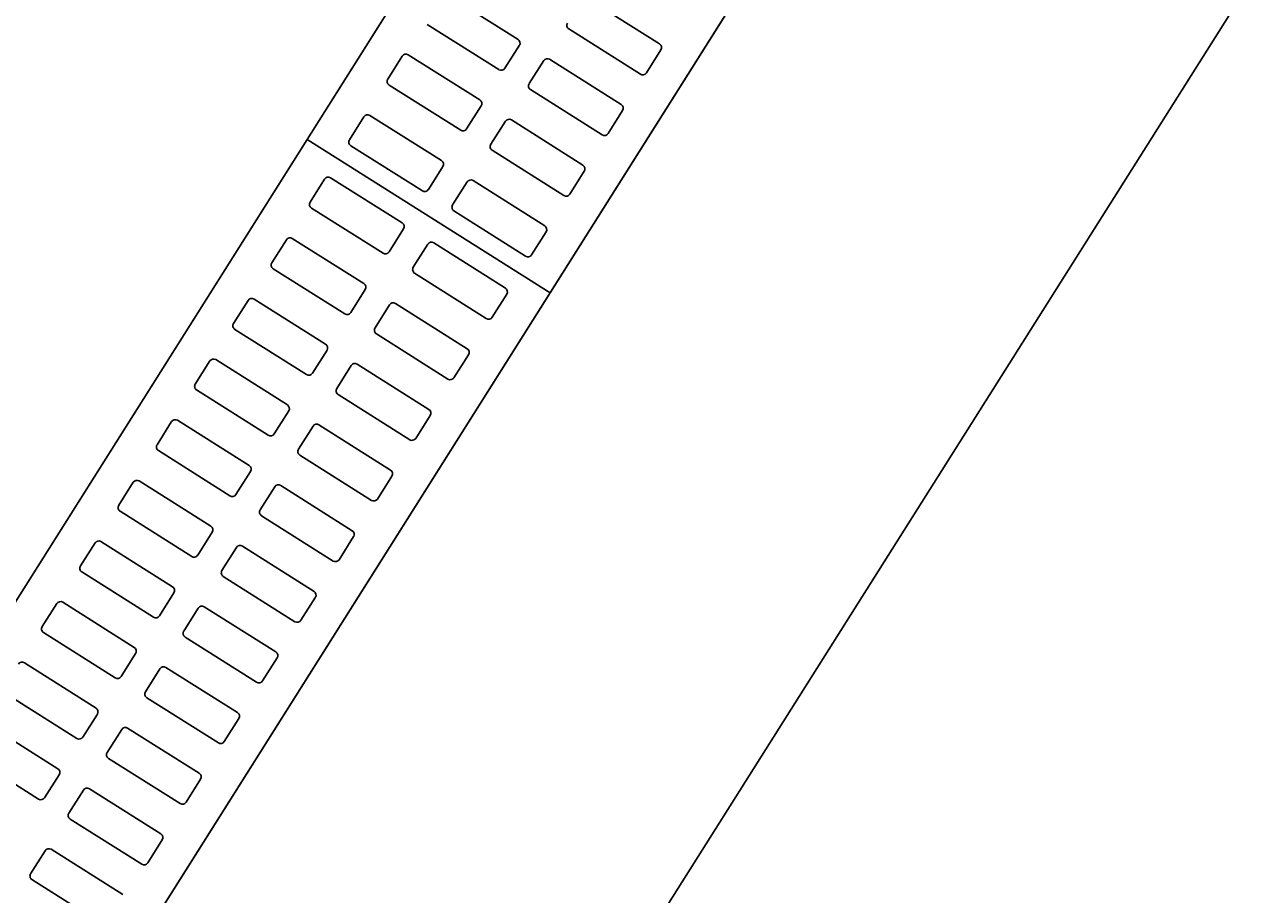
# Model space of a CAD drawing. Extents: x -746176 to -739709, y -1128407 to -1124482.
# Drawn here: x -743177.46 to -743176.609, y -1127098.259 to -1127097.653 of the extents above; entities that cross this region are included whole.
import ezdxf

# ---------------------------------------------------------------- set-up
doc = ezdxf.new("R2010")
doc.units = 0
for name, color, linetype in [('Vrstva 18', 7, 'Continuous'), ('Vrstva 48', 7, 'Continuous'), ('Vrstva 49', 7, 'Continuous')]:
    doc.layers.add(name, color=color, linetype=linetype)

msp = doc.modelspace()

# ---------------------------------------------------------------- linework, layer by layer
at = {"layer": 'Vrstva 18'}
msp.add_lwpolyline([(-743072.48683, -1126932.75141), (-743098.64715, -1126974.14558), (-743125.94024, -1127017.3839), (-743152.60397, -1127059.60823), (-743175.0227, -1127095.11565), (-743199.16326, -1127133.34585), (-743215.97103, -1127159.9412), (-743232.81804, -1127186.5147), (-743247.45627, -1127209.81134), (-743254.51998, -1127221.63887), (-743261.29895, -1127233.69143), (-743264.15528, -1127239.19506), (-743264.86199, -1127241.10829), (-743267.33675, -1127245.81597), (-743268.28895, -1127247.15851), (-743271.71065, -1127253.75036), (-743281.12175, -1127274.19629), (-743291.92324, -1127301.41959), (-743296.72407, -1127315.22214), (-743301.11609, -1127329.12783), (-743306.78676, -1127349.50594)], dxfattribs=at)
at = {"layer": 'Vrstva 48'}
for p, q in [((-743178.17628, -1127099.1798), (-743177.01631, -1127097.34233)), ((-743176.80184, -1127097.37725), (-743177.9618, -1127099.21472))]:
    msp.add_line(p, q, dxfattribs=at)
at = {"layer": 'Vrstva 49'}
for p, q in [((-743177.26281, -1127097.7328), (-743176.72899, -1127096.8872)), ((-743177.79662, -1127098.5784), (-743177.26281, -1127097.7328)), ((-743177.26281, -1127097.7328), (-743177.09369, -1127097.83957))]:
    msp.add_line(p, q, dxfattribs=at)
for points in [[(-743177.09369, -1127097.83957), (-743176.55987, -1127096.99397), (-743176.72899, -1127096.8872), (-743177.26281, -1127097.7328)], [(-743177.6275, -1127098.68517), (-743177.09369, -1127097.83957), (-743177.26281, -1127097.7328), (-743177.79662, -1127098.5784)]]:
    msp.add_lwpolyline(points, close=True, dxfattribs=at)
for points in [[(-743177.16582, -1127097.63163), (-743177.11593, -1127097.66312)], [(-743177.0174, -1127097.66628), (-743177.06729, -1127097.63478)], [(-743177.12926, -1127097.68423), (-743177.17915, -1127097.65274)], [(-743177.08062, -1127097.65589), (-743177.03073, -1127097.68739)], [(-743177.115, -1127097.66726), (-743177.12512, -1127097.6833)], [(-743177.02659, -1127097.68645), (-743177.01647, -1127097.67041)], [(-743177.20674, -1127097.69082), (-743177.19662, -1127097.67478)], [(-743177.19248, -1127097.67385), (-743177.14259, -1127097.70534)], [(-743177.09809, -1127097.67794), (-743177.10821, -1127097.69397)], [(-743177.04406, -1127097.7085), (-743177.09395, -1127097.677)], [(-743177.15591, -1127097.72645), (-743177.2058, -1127097.69496)], [(-743177.10727, -1127097.69811), (-743177.05738, -1127097.72961)], [(-743177.14165, -1127097.70948), (-743177.15178, -1127097.72552)], [(-743177.05325, -1127097.72867), (-743177.04312, -1127097.71263)], [(-743177.23339, -1127097.73304), (-743177.22327, -1127097.71701)], [(-743177.21913, -1127097.71607), (-743177.16924, -1127097.74757)], [(-743177.12474, -1127097.72016), (-743177.13486, -1127097.7362)], [(-743177.07071, -1127097.75072), (-743177.1206, -1127097.71922)], [(-743177.18257, -1127097.76868), (-743177.23246, -1127097.73718)], [(-743177.13393, -1127097.74033), (-743177.08404, -1127097.77183)], [(-743177.16831, -1127097.7517), (-743177.17843, -1127097.76774)], [(-743177.0799, -1127097.77089), (-743177.06978, -1127097.75486)], [(-743177.26079, -1127097.77643), (-743177.25066, -1127097.7604)], [(-743177.24652, -1127097.75946), (-743177.19663, -1127097.79096)], [(-743177.15139, -1127097.76238), (-743177.16152, -1127097.77842)], [(-743177.09736, -1127097.79294), (-743177.14726, -1127097.76144)], [(-743177.20996, -1127097.81207), (-743177.25985, -1127097.78057)], [(-743177.16058, -1127097.78256), (-743177.11069, -1127097.81405)], [(-743177.1957, -1127097.7951), (-743177.20582, -1127097.81113)], [(-743177.10655, -1127097.81312), (-743177.09643, -1127097.79708)], [(-743177.28744, -1127097.81866), (-743177.27732, -1127097.80262)], [(-743177.27318, -1127097.80168), (-743177.22329, -1127097.83318)], [(-743177.17879, -1127097.80577), (-743177.18891, -1127097.82181)], [(-743177.12476, -1127097.83633), (-743177.17465, -1127097.80484)], [(-743177.23661, -1127097.85429), (-743177.2865, -1127097.82279)], [(-743177.18798, -1127097.82595), (-743177.13808, -1127097.85744)], [(-743177.22235, -1127097.83732), (-743177.23248, -1127097.85335)], [(-743177.13395, -1127097.85651), (-743177.12382, -1127097.84047)], [(-743177.31409, -1127097.86088), (-743177.30397, -1127097.84484)], [(-743177.29983, -1127097.84391), (-743177.24994, -1127097.8754)], [(-743177.20544, -1127097.84799), (-743177.21556, -1127097.86403)], [(-743177.15141, -1127097.87855), (-743177.2013, -1127097.84706)], [(-743177.26327, -1127097.89651), (-743177.31316, -1127097.86502)], [(-743177.21463, -1127097.86817), (-743177.16474, -1127097.89966)], [(-743177.24901, -1127097.87954), (-743177.25913, -1127097.89558)], [(-743177.1606, -1127097.89873), (-743177.15048, -1127097.88269)], [(-743177.34075, -1127097.9031), (-743177.33062, -1127097.88706)], [(-743177.32649, -1127097.88613), (-743177.2766, -1127097.91762)], [(-743177.23209, -1127097.89021), (-743177.24222, -1127097.90625)], [(-743177.17807, -1127097.92077), (-743177.22796, -1127097.88928)], [(-743177.28992, -1127097.93873), (-743177.33981, -1127097.90724)], [(-743177.24128, -1127097.91039), (-743177.19139, -1127097.94189)], [(-743177.27566, -1127097.92176), (-743177.28578, -1127097.9378)], [(-743177.18725, -1127097.94095), (-743177.17713, -1127097.92491)], [(-743177.3674, -1127097.94532), (-743177.35728, -1127097.92928)], [(-743177.35314, -1127097.92835), (-743177.30325, -1127097.95984)], [(-743177.25875, -1127097.93244), (-743177.26887, -1127097.94847)], [(-743177.20472, -1127097.963), (-743177.25461, -1127097.9315)], [(-743177.31658, -1127097.98095), (-743177.36647, -1127097.94946)], [(-743177.26794, -1127097.95261), (-743177.21805, -1127097.98411)], [(-743177.30231, -1127097.96398), (-743177.31244, -1127097.98002)], [(-743177.21391, -1127097.98317), (-743177.20378, -1127097.96713)], [(-743177.39406, -1127097.98754), (-743177.38393, -1127097.9715)], [(-743177.37979, -1127097.97057), (-743177.3299, -1127098.00206)], [(-743177.2854, -1127097.97466), (-743177.29553, -1127097.9907)], [(-743177.23137, -1127098.00522), (-743177.28126, -1127097.97372)], [(-743177.34323, -1127098.02318), (-743177.39312, -1127097.99168)], [(-743177.29459, -1127097.99483), (-743177.2447, -1127098.02633)], [(-743177.32897, -1127098.0062), (-743177.33909, -1127098.02224)], [(-743177.24056, -1127098.02539), (-743177.23044, -1127098.00936)], [(-743177.42071, -1127098.02976), (-743177.41059, -1127098.01373)], [(-743177.40645, -1127098.01279), (-743177.35656, -1127098.04429)], [(-743177.31206, -1127098.01688), (-743177.32218, -1127098.03292)], [(-743177.25803, -1127098.04744), (-743177.30792, -1127098.01594)], [(-743177.36988, -1127098.0654), (-743177.41977, -1127098.0339)], [(-743177.32124, -1127098.03705), (-743177.27135, -1127098.06855)], [(-743177.35562, -1127098.04842), (-743177.36575, -1127098.06446)], [(-743177.26722, -1127098.06761), (-743177.25709, -1127098.05158)], [(-743177.44736, -1127098.07199), (-743177.43724, -1127098.05595)], [(-743177.4331, -1127098.05501), (-743177.38321, -1127098.08651)], [(-743177.33871, -1127098.0591), (-743177.34883, -1127098.07514)], [(-743177.28468, -1127098.08966), (-743177.33457, -1127098.05817)], [(-743177.39654, -1127098.10762), (-743177.44643, -1127098.07612)], [(-743177.3479, -1127098.07928), (-743177.29801, -1127098.11077)], [(-743177.38228, -1127098.09065), (-743177.3924, -1127098.10668)], [(-743177.29387, -1127098.10984), (-743177.28375, -1127098.0938)], [(-743177.45976, -1127098.09723), (-743177.40986, -1127098.12873)], [(-743177.36536, -1127098.10132), (-743177.37549, -1127098.11736)], [(-743177.31133, -1127098.13188), (-743177.36123, -1127098.10039)], [(-743177.42319, -1127098.14984), (-743177.47308, -1127098.11834)], [(-743177.37455, -1127098.1215), (-743177.32466, -1127098.15299)], [(-743177.48641, -1127098.13946), (-743177.43652, -1127098.17095)], [(-743177.40893, -1127098.13287), (-743177.41905, -1127098.1489)], [(-743177.32052, -1127098.15206), (-743177.3104, -1127098.13602)], [(-743177.39202, -1127098.14354), (-743177.40214, -1127098.15958)], [(-743177.33799, -1127098.1741), (-743177.38788, -1127098.14261)], [(-743177.44985, -1127098.19206), (-743177.49974, -1127098.16057)], [(-743177.40121, -1127098.16372), (-743177.35132, -1127098.19521)], [(-743177.43558, -1127098.17509), (-743177.44571, -1127098.19113)], [(-743177.34718, -1127098.19428), (-743177.33705, -1127098.17824)], [(-743177.41867, -1127098.18577), (-743177.4288, -1127098.2018)], [(-743177.36464, -1127098.21633), (-743177.41453, -1127098.18483)], [(-743177.42786, -1127098.20594), (-743177.37797, -1127098.23744)], [(-743177.37383, -1127098.2365), (-743177.36371, -1127098.22046)], [(-743177.44533, -1127098.22799), (-743177.45545, -1127098.24402)], [(-743177.3913, -1127098.25855), (-743177.44119, -1127098.22705)], [(-743177.45451, -1127098.24816), (-743177.40462, -1127098.27966)]]:
    msp.add_lwpolyline(points, dxfattribs=at)
for centre, start, end in [((-743177.07902, -1127097.65335), 147.73632, 237.73632), ((-743177.11753, -1127097.66566), 327.73632, 57.73632), ((-743177.019, -1127097.66881), 327.73632, 57.73632), ((-743177.19408, -1127097.67639), 57.73632, 147.73632), ((-743177.09555, -1127097.67954), 57.73632, 147.73632), ((-743177.12766, -1127097.6817), 237.73632, 327.73632), ((-743177.02913, -1127097.68485), 237.73632, 327.73632), ((-743177.2042, -1127097.69242), 147.73632, 237.73632), ((-743177.10567, -1127097.69558), 147.73632, 237.73632), ((-743177.14419, -1127097.70788), 327.73632, 57.73632), ((-743177.04566, -1127097.71103), 327.73632, 57.73632), ((-743177.22073, -1127097.71861), 57.73632, 147.73632), ((-743177.1222, -1127097.72176), 57.73632, 147.73632), ((-743177.15431, -1127097.72392), 237.73632, 327.73632), ((-743177.05578, -1127097.72707), 237.73632, 327.73632), ((-743177.23086, -1127097.73464), 147.73632, 237.73632), ((-743177.13233, -1127097.7378), 147.73632, 237.73632), ((-743177.17084, -1127097.7501), 327.73632, 57.73632), ((-743177.07231, -1127097.75326), 327.73632, 57.73632), ((-743177.24813, -1127097.762), 57.73632, 147.73632), ((-743177.14886, -1127097.76398), 57.73632, 147.73632), ((-743177.18097, -1127097.76614), 237.73632, 327.73632), ((-743177.08244, -1127097.76929), 237.73632, 327.73632), ((-743177.25825, -1127097.77804), 147.73632, 237.73632), ((-743177.15898, -1127097.78002), 147.73632, 237.73632), ((-743177.19824, -1127097.79349), 327.73632, 57.73632), ((-743177.09897, -1127097.79548), 327.73632, 57.73632), ((-743177.27478, -1127097.80422), 57.73632, 147.73632), ((-743177.17625, -1127097.80737), 57.73632, 147.73632), ((-743177.20836, -1127097.80953), 237.73632, 327.73632), ((-743177.10909, -1127097.81151), 237.73632, 327.73632), ((-743177.2849, -1127097.82026), 147.73632, 237.73632), ((-743177.18637, -1127097.82341), 147.73632, 237.73632), ((-743177.22489, -1127097.83572), 327.73632, 57.73632), ((-743177.12636, -1127097.83887), 327.73632, 57.73632), ((-743177.30143, -1127097.84644), 57.73632, 147.73632), ((-743177.2029, -1127097.84959), 57.73632, 147.73632), ((-743177.23501, -1127097.85175), 237.73632, 327.73632), ((-743177.13648, -1127097.85491), 237.73632, 327.73632), ((-743177.31156, -1127097.86248), 147.73632, 237.73632), ((-743177.21303, -1127097.86563), 147.73632, 237.73632), ((-743177.25154, -1127097.87794), 327.73632, 57.73632), ((-743177.15301, -1127097.88109), 327.73632, 57.73632), ((-743177.32809, -1127097.88866), 57.73632, 147.73632), ((-743177.22956, -1127097.89182), 57.73632, 147.73632), ((-743177.26167, -1127097.89397), 237.73632, 327.73632), ((-743177.16314, -1127097.89713), 237.73632, 327.73632), ((-743177.33821, -1127097.9047), 147.73632, 237.73632), ((-743177.23968, -1127097.90785), 147.73632, 237.73632), ((-743177.2782, -1127097.92016), 327.73632, 57.73632), ((-743177.17967, -1127097.92331), 327.73632, 57.73632), ((-743177.35474, -1127097.93088), 57.73632, 147.73632), ((-743177.25621, -1127097.93404), 57.73632, 147.73632), ((-743177.28832, -1127097.9362), 237.73632, 327.73632), ((-743177.18979, -1127097.93935), 237.73632, 327.73632), ((-743177.36487, -1127097.94692), 147.73632, 237.73632), ((-743177.26634, -1127097.95007), 147.73632, 237.73632), ((-743177.30485, -1127097.96238), 327.73632, 57.73632), ((-743177.20632, -1127097.96553), 327.73632, 57.73632), ((-743177.38139, -1127097.97311), 57.73632, 147.73632), ((-743177.28287, -1127097.97626), 57.73632, 147.73632), ((-743177.31497, -1127097.97842), 237.73632, 327.73632), ((-743177.21644, -1127097.98157), 237.73632, 327.73632), ((-743177.39152, -1127097.98914), 147.73632, 237.73632), ((-743177.29299, -1127097.9923), 147.73632, 237.73632), ((-743177.3315, -1127098.0046), 327.73632, 57.73632), ((-743177.23297, -1127098.00775), 327.73632, 57.73632), ((-743177.40805, -1127098.01533), 57.73632, 147.73632), ((-743177.30952, -1127098.01848), 57.73632, 147.73632), ((-743177.34163, -1127098.02064), 237.73632, 327.73632), ((-743177.2431, -1127098.02379), 237.73632, 327.73632), ((-743177.41817, -1127098.03137), 147.73632, 237.73632), ((-743177.31964, -1127098.03452), 147.73632, 237.73632), ((-743177.35816, -1127098.04682), 327.73632, 57.73632), ((-743177.4347, -1127098.05755), 57.73632, 147.73632), ((-743177.25963, -1127098.04998), 327.73632, 57.73632), ((-743177.33617, -1127098.0607), 57.73632, 147.73632), ((-743177.36828, -1127098.06286), 237.73632, 327.73632), ((-743177.26975, -1127098.06601), 237.73632, 327.73632), ((-743177.44483, -1127098.07359), 147.73632, 237.73632), ((-743177.3463, -1127098.07674), 147.73632, 237.73632), ((-743177.38481, -1127098.08904), 327.73632, 57.73632), ((-743177.46136, -1127098.09977), 57.73632, 147.73632), ((-743177.28628, -1127098.0922), 327.73632, 57.73632), ((-743177.36283, -1127098.10292), 57.73632, 147.73632), ((-743177.39494, -1127098.10508), 237.73632, 327.73632), ((-743177.29641, -1127098.10823), 237.73632, 327.73632), ((-743177.37295, -1127098.11896), 147.73632, 237.73632), ((-743177.41147, -1127098.13127), 327.73632, 57.73632), ((-743177.31294, -1127098.13442), 327.73632, 57.73632), ((-743177.38948, -1127098.14515), 57.73632, 147.73632), ((-743177.42159, -1127098.1473), 237.73632, 327.73632), ((-743177.32306, -1127098.15046), 237.73632, 327.73632), ((-743177.3996, -1127098.16118), 147.73632, 237.73632), ((-743177.43812, -1127098.17349), 327.73632, 57.73632), ((-743177.33959, -1127098.17664), 327.73632, 57.73632), ((-743177.41613, -1127098.18737), 57.73632, 147.73632), ((-743177.44824, -1127098.18952), 237.73632, 327.73632), ((-743177.34971, -1127098.19268), 237.73632, 327.73632), ((-743177.42626, -1127098.2034), 147.73632, 237.73632), ((-743177.36624, -1127098.21886), 327.73632, 57.73632), ((-743177.44279, -1127098.22959), 57.73632, 147.73632), ((-743177.37637, -1127098.2349), 237.73632, 327.73632), ((-743177.45291, -1127098.24563), 147.73632, 237.73632)]:
    msp.add_arc(centre, 0.003, start, end, dxfattribs=at)

doc.saveas('drawing.dxf')
